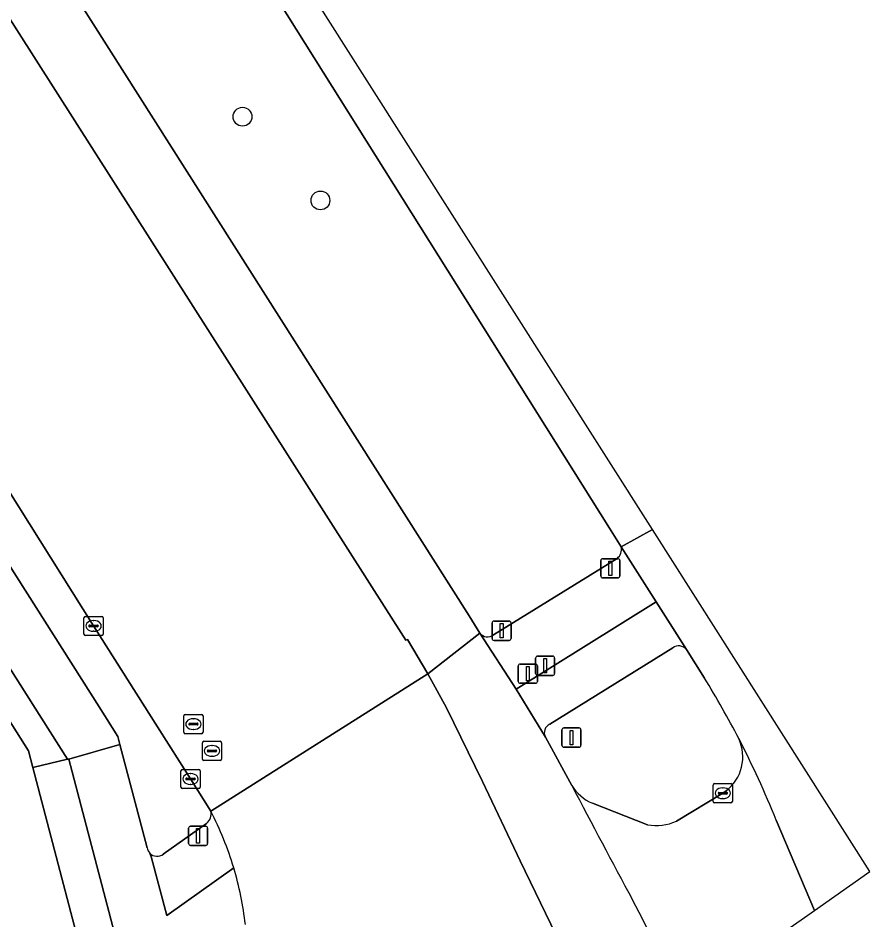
# Model space of a CAD drawing. Extents: x 158835 to 160077, y 386387 to 387778.
# Drawn here: x 160032.24 to 160076.6, y 387320.67 to 387367.64 of the extents above; entities that cross this region are included whole.
import ezdxf

# ---------------------------------------------------------------- set-up
doc = ezdxf.new("R2010")
doc.units = 0
for name, color, linetype in [('IMGEO_Berm_groen', 7, 'Continuous'), ('IMGEO_Boom', 7, 'Continuous'), ('IMGEO_Drukknoppaal', 7, 'Continuous'), ('IMGEO_Fietspad_gesloten', 7, 'Continuous'), ('IMGEO_Fietspad_open', 7, 'Continuous'), ('IMGEO_Groenvoorziening', 7, 'Continuous'), ('IMGEO_Kolk', 7, 'Continuous'), ('IMGEO_Lichtmast', 7, 'Continuous'), ('IMGEO_OVBaan_gesloten', 7, 'Continuous'), ('IMGEO_Portaal', 7, 'Continuous'), ('IMGEO_Rijbaan_regionaal_gesloten', 7, 'Continuous'), ('IMGEO_Rioolput', 7, 'Continuous'), ('IMGEO_Verkeerseiland_groen', 7, 'Continuous'), ('IMGEO_Verkeersregelinstallatiepaal', 7, 'Continuous'), ('IMGEO_Voetpad_open', 7, 'Continuous')]:
    doc.layers.add(name, color=color, linetype=linetype)

msp = doc.modelspace()

# ---------------------------------------------------------------- linework, layer by layer
at = {"layer": 'IMGEO_Berm_groen'}
for points in [[(160063.651, 387340.097), (160063.036, 387341.067), (160034.536, 387386.485), (160032.107, 387390.411), (160022.635, 387405.421), (159982.839, 387468.004)], [(159970.154, 387436.277), (159970.759, 387435.328), (159978.228, 387423.557), (160001.349, 387387.118), (160036.467, 387331.772), (160037.444, 387330.224), (160037.55, 387329.807), (160038.963, 387324.427)], [(160019.176, 387393.961), (160021.583, 387390.226), (160023.773, 387386.809), (160055.727, 387336.514), (160056.293, 387335.603)], [(160042.276, 387326.342), (160041.225, 387328.014), (160039.503, 387330.722), (160036.176, 387335.982), (160030.607, 387344.845), (160025.522, 387352.773), (160020.428, 387360.727), (160014.845, 387369.555), (160009.304, 387378.362), (160008.648, 387379.402)], [(160056.995, 387335.523), (160063.434, 387339.503)], [(160039.809, 387324.092), (160042.058, 387325.699)]]:
    msp.add_lwpolyline(points, dxfattribs=at)
for centre, radius, start, end in [((160063.102, 387339.961), 0.566, 305.941, 13.9225), ((160056.684, 387335.913), 0.499, 218.4049, 308.5923), ((160041.678, 387326.186), 0.618, 307.9252, 14.6178), ((160039.48, 387324.515), 0.525, 189.6062, 224.0193), ((160039.489, 387324.519), 0.534, 223.7153, 306.8918)]:
    msp.add_arc(centre, radius, start, end, dxfattribs=at)
at = {"layer": 'IMGEO_Boom'}
for centre in [(160043.932, 387362.501), (160047.989, 387358.14)]:
    msp.add_circle(centre, 0.489, dxfattribs=at)
at = {"layer": 'IMGEO_Drukknoppaal'}
for p, q in [((160059.196, 387333.509), (160059.196, 387334.309)), ((160059.196, 387334.309), (160059.196, 387333.509)), ((160059.296, 387334.409), (160060.086, 387334.409)), ((160060.086, 387334.409), (160059.296, 387334.409)), ((160060.186, 387334.309), (160060.186, 387333.509)), ((160060.186, 387333.509), (160060.186, 387334.309)), ((160060.086, 387333.409), (160059.296, 387333.409)), ((160059.296, 387333.409), (160060.086, 387333.409))]:
    msp.add_line(p, q, dxfattribs=at)
msp.add_lwpolyline([(160059.616, 387334.284), (160059.766, 387334.284), (160059.766, 387333.534), (160059.616, 387333.534), (160059.616, 387334.284)], dxfattribs=at)
for centre, start, end in [((160059.296, 387334.309), 90, 180), ((160059.296, 387334.309), 90, 180), ((160060.086, 387334.309), 0, 90), ((160060.086, 387334.309), 360, 90), ((160059.296, 387333.509), 180, 270), ((160059.296, 387333.509), 180, 270), ((160060.086, 387333.509), 270, 0), ((160060.086, 387333.509), 270, 0)]:
    msp.add_arc(centre, 0.1, start, end, dxfattribs=at)
at = {"layer": 'IMGEO_Fietspad_gesloten'}
msp.add_lwpolyline([(159965.2, 387444.088), (159961.3, 387450.236), (159953.906, 387461.881), (159944.372, 387476.895), (159932.635, 387495.381), (159921.347, 387513.159), (159921.311, 387513.215), (159910.392, 387530.452), (159902.234, 387543.33), (159901.736, 387544.116), (159901.061, 387545.182), (159900.63, 387545.863), (159898.27, 387544.32), (159918.848, 387511.897), (159961.204, 387445.139), (160034.82, 387329.041), (160034.889, 387329.047), (160037.55, 387329.807), (160037.444, 387330.224), (160036.467, 387331.772), (160001.349, 387387.118), (159978.228, 387423.557), (159970.759, 387435.328), (159970.154, 387436.277)], close=True, dxfattribs=at)
for points in [[(160067.044, 387334.751), (160065.464, 387337.241), (160058.173, 387332.69), (160059.703, 387330.19)], [(160059.933, 387330.872), (160066.34, 387334.836)]]:
    msp.add_lwpolyline(points, dxfattribs=at)
for centre, radius, start, end in [((160066.65, 387334.448), 0.497, 37.5537, 128.6773), ((160060.142, 387330.422), 0.496, 114.8747, 207.8526)]:
    msp.add_arc(centre, radius, start, end, dxfattribs=at)
at = {"layer": 'IMGEO_Fietspad_open'}
for points in [[(160038.963, 387324.427), (160037.55, 387329.807), (160034.889, 387329.047), (160037.249, 387320.061)], [(160043.477, 387323.38), (160039.99, 387320.897), (160039.187, 387323.902), (160039.103, 387324.15)]]:
    msp.add_lwpolyline(points, dxfattribs=at)
for centre, radius, start, end in [((160039.48, 387324.515), 0.525, 189.6062, 224.0193), ((160027.083, 387318.485), 17.11, 6.5337, 16.6239)]:
    msp.add_arc(centre, radius, start, end, dxfattribs=at)
at = {"layer": 'IMGEO_Groenvoorziening'}
msp.add_lwpolyline([(160035.547, 387318.945), (160033.01, 387328.617), (160032.785, 387329.475), (160028.154, 387336.779), (160023.418, 387333.739), (160031.507, 387320.956), (160010.346, 387307.498), (160015.446, 387299.539), (160017.955, 387301.613), (160026.767, 387310.14), (160031.181, 387314.536), (160031.211, 387314.518)], close=True, dxfattribs=at)
at = {"layer": 'IMGEO_Kolk'}
for p, q in [((160035.675, 387335.556), (160035.675, 387336.408)), ((160035.75, 387336.482), (160036.602, 387336.482)), ((160036.163, 387336.262), (160036.188, 387336.262)), ((160036.676, 387336.408), (160036.676, 387335.556)), ((160035.934, 387335.976), (160035.934, 387335.988)), ((160036.372, 387335.939), (160035.974, 387335.939)), ((160035.977, 387336.025), (160036.375, 387336.025)), ((160036.186, 387335.702), (160036.161, 387335.702)), ((160036.418, 387335.988), (160036.418, 387335.976)), ((160036.602, 387335.482), (160035.75, 387335.482)), ((160040.724, 387327.588), (160040.724, 387328.44)), ((160040.799, 387328.514), (160041.651, 387328.514)), ((160041.212, 387328.294), (160041.237, 387328.294)), ((160041.725, 387328.44), (160041.725, 387327.588)), ((160040.983, 387328.008), (160040.983, 387328.02)), ((160041.421, 387327.971), (160041.023, 387327.971)), ((160041.026, 387328.057), (160041.424, 387328.057)), ((160041.235, 387327.734), (160041.21, 387327.734)), ((160041.467, 387328.02), (160041.467, 387328.008)), ((160068.44, 387326.846), (160068.44, 387327.698)), ((160068.515, 387327.772), (160069.367, 387327.772)), ((160069.441, 387327.698), (160069.441, 387326.846)), ((160041.651, 387327.514), (160040.799, 387327.514)), ((160068.699, 387327.266), (160068.699, 387327.278)), ((160069.137, 387327.229), (160068.739, 387327.229)), ((160068.742, 387327.315), (160069.14, 387327.315)), ((160068.928, 387327.552), (160068.953, 387327.552)), ((160069.183, 387327.278), (160069.183, 387327.266)), ((160069.367, 387326.772), (160068.515, 387326.772)), ((160068.951, 387326.992), (160068.926, 387326.992))]:
    msp.add_line(p, q, dxfattribs=at)
for points in [[(160035.675, 387335.556), (160035.675, 387336.408)], [(160035.75, 387336.482), (160036.602, 387336.482)], [(160036.676, 387336.408), (160036.676, 387335.556)], [(160036.602, 387335.482), (160035.75, 387335.482)], [(160040.724, 387327.588), (160040.724, 387328.44)], [(160040.799, 387328.514), (160041.651, 387328.514)], [(160041.725, 387328.44), (160041.725, 387327.588)], [(160068.44, 387326.846), (160068.44, 387327.698)], [(160068.515, 387327.772), (160069.367, 387327.772)], [(160069.441, 387327.698), (160069.441, 387326.846)], [(160041.651, 387327.514), (160040.799, 387327.514)], [(160069.367, 387326.772), (160068.515, 387326.772)]]:
    msp.add_lwpolyline(points, dxfattribs=at)
for centre, radius, start, end in [((160035.752, 387336.406), 0.0765, 91.552, 178.448), ((160035.752, 387336.406), 0.0765, 91.552, 178.448), ((160036.6, 387336.406), 0.0765, 1.552, 88.448), ((160036.6, 387336.406), 0.0765, 1.552, 88.448), ((160035.974, 387335.985), 0.0403, 85.8775, 175.7526), ((160035.971, 387335.975), 0.0366, 178.938, 274.7102), ((160036.375, 387335.982), 0.043, 264.8664, 352.4533), ((160036.379, 387335.987), 0.0386, 1.7309, 96.639), ((160035.752, 387335.558), 0.0765, 181.552, 268.448), ((160035.752, 387335.558), 0.0765, 181.552, 268.448), ((160036.6, 387335.558), 0.0765, 271.552, 358.448), ((160036.6, 387335.558), 0.0765, 271.552, 358.448), ((160040.801, 387328.438), 0.0765, 91.552, 178.448), ((160040.801, 387328.438), 0.0765, 91.552, 178.448), ((160041.649, 387328.438), 0.0765, 1.552, 88.448), ((160041.649, 387328.438), 0.0765, 1.552, 88.448), ((160041.023, 387328.017), 0.0403, 85.8775, 175.7526), ((160041.02, 387328.007), 0.0366, 178.938, 274.7102), ((160041.424, 387328.014), 0.043, 264.8664, 352.4533), ((160041.428, 387328.019), 0.0386, 1.7309, 96.639), ((160068.517, 387327.696), 0.0765, 91.552, 178.448), ((160068.517, 387327.696), 0.0765, 91.552, 178.448), ((160069.365, 387327.696), 0.0765, 1.552, 88.448), ((160069.365, 387327.696), 0.0765, 1.552, 88.448), ((160040.801, 387327.59), 0.0765, 181.552, 268.448), ((160040.801, 387327.59), 0.0765, 181.552, 268.448), ((160041.649, 387327.59), 0.0765, 271.552, 358.448), ((160041.649, 387327.59), 0.0765, 271.552, 358.448), ((160068.739, 387327.275), 0.0403, 85.8775, 175.7526), ((160068.736, 387327.265), 0.0366, 178.938, 274.7102), ((160069.14, 387327.272), 0.043, 264.8664, 352.4533), ((160069.144, 387327.277), 0.0386, 1.7309, 96.639), ((160068.517, 387326.848), 0.0765, 181.552, 268.448), ((160068.517, 387326.848), 0.0765, 181.552, 268.448), ((160069.365, 387326.848), 0.0765, 271.552, 358.448), ((160069.365, 387326.848), 0.0765, 271.552, 358.448)]:
    msp.add_arc(centre, radius, start, end, dxfattribs=at)
for centre, major_axis, ratio, start_param, end_param in [((160036.162, 387335.982), (-0.387, 0.002), 0.722429, 4.712389, 7.853982), ((160036.187, 387335.982), (-0.39, 0.002), 0.717154, 1.570796, 4.712389), ((160041.211, 387328.014), (-0.387, 0.002), 0.722429, 4.712389, 7.853982), ((160041.236, 387328.014), (-0.39, 0.002), 0.717154, 1.570796, 4.712389), ((160068.927, 387327.272), (-0.387, 0.002), 0.722429, 4.712389, 7.853982), ((160068.952, 387327.272), (-0.39, 0.002), 0.717154, 1.570796, 4.712389)]:
    msp.add_ellipse(centre, major_axis=major_axis, ratio=ratio, start_param=start_param, end_param=end_param, dxfattribs=at)
at = {"layer": 'IMGEO_Lichtmast'}
for p, q in [((160056.928, 387335.333), (160056.928, 387336.133)), ((160056.928, 387336.133), (160056.928, 387335.333)), ((160057.028, 387336.233), (160057.818, 387336.233)), ((160057.818, 387336.233), (160057.028, 387336.233)), ((160057.918, 387336.133), (160057.918, 387335.333)), ((160057.918, 387335.333), (160057.918, 387336.133)), ((160057.818, 387335.233), (160057.028, 387335.233)), ((160057.028, 387335.233), (160057.818, 387335.233)), ((160041.124, 387324.654), (160041.124, 387325.454)), ((160041.124, 387325.454), (160041.124, 387324.654)), ((160041.224, 387325.554), (160042.014, 387325.554)), ((160042.014, 387325.554), (160041.224, 387325.554)), ((160042.114, 387325.454), (160042.114, 387324.654)), ((160042.114, 387324.654), (160042.114, 387325.454)), ((160042.014, 387324.554), (160041.224, 387324.554)), ((160041.224, 387324.554), (160042.014, 387324.554))]:
    msp.add_line(p, q, dxfattribs=at)
for points in [[(160057.348, 387336.108), (160057.498, 387336.108), (160057.498, 387335.358), (160057.348, 387335.358), (160057.348, 387336.108)], [(160041.544, 387325.429), (160041.694, 387325.429), (160041.694, 387324.679), (160041.544, 387324.679), (160041.544, 387325.429)]]:
    msp.add_lwpolyline(points, dxfattribs=at)
for centre, start, end in [((160057.028, 387336.133), 90, 180), ((160057.028, 387336.133), 90, 180), ((160057.818, 387336.133), 0, 90), ((160057.818, 387336.133), 360, 90), ((160057.028, 387335.333), 180, 270), ((160057.028, 387335.333), 180, 270), ((160057.818, 387335.333), 270, 0), ((160057.818, 387335.333), 270, 0), ((160041.224, 387325.454), 90, 180), ((160041.224, 387325.454), 90, 180), ((160042.014, 387325.454), 0, 90), ((160042.014, 387325.454), 360, 90), ((160041.224, 387324.654), 180, 270), ((160041.224, 387324.654), 180, 270), ((160042.014, 387324.654), 270, 0), ((160042.014, 387324.654), 270, 0)]:
    msp.add_arc(centre, 0.1, start, end, dxfattribs=at)
at = {"layer": 'IMGEO_OVBaan_gesloten'}
for points in [[(160065.277, 387340.998), (159984.842, 387467.474), (159920.558, 387567.925), (159883.278, 387626.179), (159852.108, 387676.163), (159845.407, 387683.495)], [(159866.032, 387652.12), (159923.923, 387560.799), (159925.201, 387558.835), (159982.839, 387468.004), (160022.635, 387405.421), (160032.107, 387390.411), (160034.536, 387386.485), (160063.036, 387341.067), (160063.651, 387340.097), (160065.277, 387340.998)], [(160016.233, 387391.968), (160018.574, 387388.333), (160020.96, 387384.608), (160052.434, 387335.239), (160052.522, 387335.284), (160053.578, 387333.493), (160056.293, 387335.603), (160055.727, 387336.514), (160023.773, 387386.809)], [(160073.721, 387321.171), (160076.604, 387323.187), (160065.277, 387340.998), (160063.651, 387340.097), (160065.464, 387337.241), (160067.044, 387334.751), (160067.989, 387333.262)], [(160061.083, 387327.669), (160059.703, 387330.19), (160058.173, 387332.69), (160056.293, 387335.603), (160053.578, 387333.493), (160054.554, 387331.716), (160056.43, 387327.885), (160058.392, 387323.75), (160060.25, 387319.923)], [(160071.72, 387325.876), (160073.721, 387321.171)]]:
    msp.add_lwpolyline(points, dxfattribs=at)
for centre, radius, start, end in [((160024.487, 387306.537), 51.056, 27.5016, 31.564), ((160026.099, 387307.478), 49.192, 21.9633, 27.3965), ((160919.525, 387778.808), 969.768, 207.723368, 208.121558), ((159893.011, 387231.932), 193.339, 25.90975, 27.66983)]:
    msp.add_arc(centre, radius, start, end, dxfattribs=at)
at = {"layer": 'IMGEO_Portaal'}
for p, q in [((160060.566, 387329.769), (160060.566, 387330.569)), ((160060.566, 387330.569), (160060.566, 387329.769)), ((160060.666, 387330.669), (160061.456, 387330.669)), ((160061.456, 387330.669), (160060.666, 387330.669)), ((160061.556, 387330.569), (160061.556, 387329.769)), ((160061.556, 387329.769), (160061.556, 387330.569)), ((160061.456, 387329.669), (160060.666, 387329.669)), ((160060.666, 387329.669), (160061.456, 387329.669))]:
    msp.add_line(p, q, dxfattribs=at)
msp.add_lwpolyline([(160060.986, 387330.544), (160061.136, 387330.544), (160061.136, 387329.794), (160060.986, 387329.794), (160060.986, 387330.544)], dxfattribs=at)
for centre, start, end in [((160060.666, 387330.569), 90, 180), ((160060.666, 387330.569), 90, 180), ((160061.456, 387330.569), 0, 90), ((160061.456, 387330.569), 360, 90), ((160060.666, 387329.769), 180, 270), ((160060.666, 387329.769), 180, 270), ((160061.456, 387329.769), 270, 0), ((160061.456, 387329.769), 270, 0)]:
    msp.add_arc(centre, 0.1, start, end, dxfattribs=at)
at = {"layer": 'IMGEO_Rijbaan_regionaal_gesloten'}
for points in [[(160008.648, 387379.402), (160009.304, 387378.362), (160014.845, 387369.555), (160020.428, 387360.727), (160025.522, 387352.773), (160030.607, 387344.845), (160036.176, 387335.982), (160039.503, 387330.722), (160041.225, 387328.014), (160042.276, 387326.342), (160053.578, 387333.493), (160052.522, 387335.284), (160052.434, 387335.239), (160020.96, 387384.608)], [(160060.25, 387319.923), (160058.392, 387323.75), (160056.43, 387327.885), (160054.554, 387331.716), (160053.578, 387333.493), (160042.276, 387326.342)], [(160069.113, 387327.388), (160068.941, 387327.272), (160066.524, 387325.81)], [(160065.024, 387325.633), (160062.152, 387326.749)], [(160073.721, 387321.171), (160071.72, 387325.876)], [(160066.916, 387316.412), (160073.721, 387321.171)]]:
    msp.add_lwpolyline(points, dxfattribs=at)
for centre, radius, start, end in [((160067.731, 387329.165), 2.252, 307.878, 24.892), ((160026.099, 387307.478), 49.192, 21.9633, 27.3965), ((160063.115, 387328.949), 2.402, 212.2093, 246.359), ((160919.525, 387778.808), 969.768, 207.723368, 208.121558), ((160027.117, 387318.471), 17.08, 16.7023, 27.4398), ((160065.472, 387328.285), 2.689, 260.4202, 293.0394), ((160027.083, 387318.485), 17.11, 6.5337, 16.6239), ((159893.011, 387231.932), 193.339, 25.90975, 27.66983)]:
    msp.add_arc(centre, radius, start, end, dxfattribs=at)
at = {"layer": 'IMGEO_Rioolput'}
for p, q in [((160040.95, 387331.37), (160041.802, 387331.37)), ((160040.875, 387330.444), (160040.875, 387331.296)), ((160041.177, 387330.913), (160041.575, 387330.913)), ((160041.363, 387331.15), (160041.388, 387331.15)), ((160041.876, 387331.296), (160041.876, 387330.444)), ((160041.134, 387330.864), (160041.134, 387330.876)), ((160041.572, 387330.827), (160041.174, 387330.827)), ((160041.386, 387330.59), (160041.361, 387330.59)), ((160041.618, 387330.876), (160041.618, 387330.864)), ((160041.802, 387330.37), (160040.95, 387330.37)), ((160041.918, 387329.976), (160042.77, 387329.976)), ((160041.843, 387329.05), (160041.843, 387329.902)), ((160042.145, 387329.519), (160042.543, 387329.519)), ((160042.331, 387329.756), (160042.356, 387329.756)), ((160042.844, 387329.902), (160042.844, 387329.05)), ((160042.102, 387329.47), (160042.102, 387329.482)), ((160042.54, 387329.433), (160042.142, 387329.433)), ((160042.354, 387329.196), (160042.329, 387329.196)), ((160042.586, 387329.482), (160042.586, 387329.47)), ((160042.77, 387328.976), (160041.918, 387328.976))]:
    msp.add_line(p, q, dxfattribs=at)
for points in [[(160040.95, 387331.37), (160041.802, 387331.37)], [(160040.875, 387330.444), (160040.875, 387331.296)], [(160041.876, 387331.296), (160041.876, 387330.444)], [(160041.802, 387330.37), (160040.95, 387330.37)], [(160041.918, 387329.976), (160042.77, 387329.976)], [(160041.843, 387329.05), (160041.843, 387329.902)], [(160042.844, 387329.902), (160042.844, 387329.05)], [(160042.77, 387328.976), (160041.918, 387328.976)]]:
    msp.add_lwpolyline(points, dxfattribs=at)
for centre, radius, start, end in [((160040.952, 387331.294), 0.0765, 91.552, 178.448), ((160040.952, 387331.294), 0.0765, 91.552, 178.448), ((160041.8, 387331.294), 0.0765, 1.552, 88.448), ((160041.8, 387331.294), 0.0765, 1.552, 88.448), ((160041.174, 387330.873), 0.0403, 85.8775, 175.7526), ((160041.579, 387330.875), 0.0386, 1.7309, 96.639), ((160040.952, 387330.446), 0.0765, 181.552, 268.448), ((160040.952, 387330.446), 0.0765, 181.552, 268.448), ((160041.171, 387330.863), 0.0366, 178.938, 274.7102), ((160041.575, 387330.87), 0.043, 264.8664, 352.4533), ((160041.8, 387330.446), 0.0765, 271.552, 358.448), ((160041.8, 387330.446), 0.0765, 271.552, 358.448), ((160041.92, 387329.9), 0.0765, 91.552, 178.448), ((160041.92, 387329.9), 0.0765, 91.552, 178.448), ((160042.768, 387329.9), 0.0765, 1.552, 88.448), ((160042.768, 387329.9), 0.0765, 1.552, 88.448), ((160042.142, 387329.479), 0.0403, 85.8775, 175.7526), ((160042.547, 387329.481), 0.0386, 1.7309, 96.639), ((160041.92, 387329.052), 0.0765, 181.552, 268.448), ((160041.92, 387329.052), 0.0765, 181.552, 268.448), ((160042.139, 387329.469), 0.0366, 178.938, 274.7102), ((160042.543, 387329.476), 0.043, 264.8664, 352.4533), ((160042.768, 387329.052), 0.0765, 271.552, 358.448), ((160042.768, 387329.052), 0.0765, 271.552, 358.448)]:
    msp.add_arc(centre, radius, start, end, dxfattribs=at)
for centre, major_axis, ratio, start_param, end_param in [((160041.362, 387330.87), (-0.387, 0.002), 0.722429, 4.712389, 7.853982), ((160041.387, 387330.87), (-0.39, 0.002), 0.717154, 1.570796, 4.712389), ((160042.33, 387329.476), (-0.387, 0.002), 0.722429, 4.712389, 7.853982), ((160042.355, 387329.476), (-0.39, 0.002), 0.717154, 1.570796, 4.712389)]:
    msp.add_ellipse(centre, major_axis=major_axis, ratio=ratio, start_param=start_param, end_param=end_param, dxfattribs=at)
at = {"layer": 'IMGEO_Verkeerseiland_groen'}
for points in [[(160066.34, 387334.836), (160059.933, 387330.872)], [(160067.989, 387333.262), (160067.044, 387334.751)], [(160059.703, 387330.19), (160061.083, 387327.669)], [(160066.524, 387325.81), (160068.941, 387327.272), (160069.113, 387327.388)], [(160062.152, 387326.749), (160065.024, 387325.633)]]:
    msp.add_lwpolyline(points, dxfattribs=at)
for centre, radius, start, end in [((160066.65, 387334.448), 0.497, 37.5537, 128.6773), ((160024.487, 387306.537), 51.056, 27.5016, 31.564), ((160060.142, 387330.422), 0.496, 114.8747, 207.8526), ((160067.731, 387329.165), 2.252, 307.878, 24.892), ((160063.115, 387328.949), 2.402, 212.2093, 246.359), ((160065.472, 387328.285), 2.689, 260.4202, 293.0394)]:
    msp.add_arc(centre, radius, start, end, dxfattribs=at)
at = {"layer": 'IMGEO_Verkeersregelinstallatiepaal'}
for p, q in [((160062.589, 387338.585), (160062.589, 387339.385)), ((160062.589, 387339.385), (160062.589, 387338.585)), ((160062.689, 387339.485), (160063.479, 387339.485)), ((160063.479, 387339.485), (160062.689, 387339.485)), ((160063.579, 387339.385), (160063.579, 387338.585)), ((160063.579, 387338.585), (160063.579, 387339.385)), ((160063.479, 387338.485), (160062.689, 387338.485)), ((160062.689, 387338.485), (160063.479, 387338.485)), ((160058.294, 387333.097), (160058.294, 387333.897)), ((160058.294, 387333.897), (160058.294, 387333.097)), ((160058.394, 387333.997), (160059.184, 387333.997)), ((160059.184, 387333.997), (160058.394, 387333.997)), ((160059.284, 387333.897), (160059.284, 387333.097)), ((160059.284, 387333.097), (160059.284, 387333.897)), ((160059.184, 387332.997), (160058.394, 387332.997)), ((160058.394, 387332.997), (160059.184, 387332.997))]:
    msp.add_line(p, q, dxfattribs=at)
for points in [[(160063.009, 387339.36), (160063.159, 387339.36), (160063.159, 387338.61), (160063.009, 387338.61), (160063.009, 387339.36)], [(160058.714, 387333.872), (160058.864, 387333.872), (160058.864, 387333.122), (160058.714, 387333.122), (160058.714, 387333.872)]]:
    msp.add_lwpolyline(points, dxfattribs=at)
for centre, start, end in [((160062.689, 387339.385), 90, 180), ((160062.689, 387339.385), 90, 180), ((160063.479, 387339.385), 0, 90), ((160063.479, 387339.385), 360, 90), ((160062.689, 387338.585), 180, 270), ((160062.689, 387338.585), 180, 270), ((160063.479, 387338.585), 270, 0), ((160063.479, 387338.585), 270, 0), ((160058.394, 387333.897), 90, 180), ((160058.394, 387333.897), 90, 180), ((160059.184, 387333.897), 0, 90), ((160059.184, 387333.897), 360, 90), ((160058.394, 387333.097), 180, 270), ((160058.394, 387333.097), 180, 270), ((160059.184, 387333.097), 270, 0), ((160059.184, 387333.097), 270, 0)]:
    msp.add_arc(centre, 0.1, start, end, dxfattribs=at)
at = {"layer": 'IMGEO_Voetpad_open'}
for points in [[(159884.99, 387562.562), (159884.934, 387562.529), (159897.497, 387542.735), (159901.695, 387536.12), (159917.009, 387511.992), (159921.068, 387505.6), (159924.981, 387499.436), (159927.044, 387496.188), (159959.827, 387444.825), (159963.47, 387439.118), (159991.715, 387394.26), (159995.22, 387388.73), (160028.154, 387336.779), (160032.785, 387329.475), (160033.01, 387328.617), (160034.82, 387329.041), (159961.204, 387445.139), (159918.848, 387511.897)], [(160065.464, 387337.241), (160063.651, 387340.097)], [(160063.434, 387339.503), (160056.995, 387335.523)], [(160056.293, 387335.603), (160058.173, 387332.69), (160065.464, 387337.241)], [(160037.249, 387320.061), (160034.889, 387329.047), (160034.82, 387329.041), (160033.01, 387328.617), (160035.547, 387318.945), (160031.211, 387314.518), (160031.181, 387314.536), (160026.767, 387310.14), (160017.955, 387301.613), (160015.446, 387299.539), (160011.579, 387296.117), (160008.362, 387293.364), (159993.397, 387281.182), (159990.193, 387278.574), (159990.192, 387278.573), (159992.167, 387276.152), (159998.562, 387281.308)], [(160042.058, 387325.699), (160039.809, 387324.092)], [(160039.103, 387324.15), (160039.187, 387323.902), (160039.99, 387320.897), (160043.477, 387323.38)]]:
    msp.add_lwpolyline(points, dxfattribs=at)
for centre, radius, start, end in [((160063.102, 387339.961), 0.566, 305.941, 13.9225), ((160056.684, 387335.913), 0.499, 218.4049, 308.5923), ((160041.678, 387326.186), 0.618, 307.9252, 14.6178), ((160027.117, 387318.471), 17.08, 16.7023, 27.4398), ((160039.489, 387324.519), 0.534, 223.7153, 306.8918)]:
    msp.add_arc(centre, radius, start, end, dxfattribs=at)

doc.saveas('drawing.dxf')
